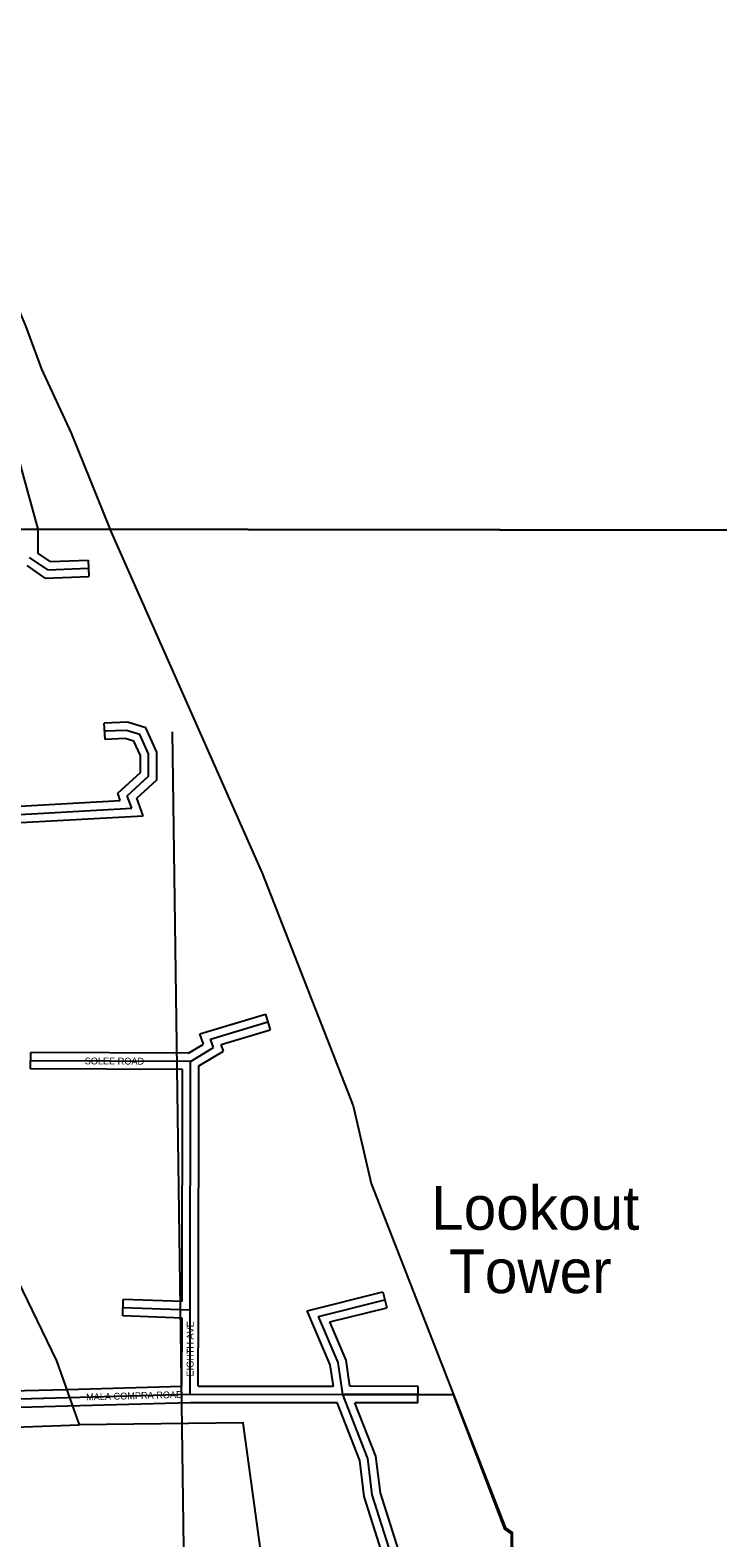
# Model space of a CAD drawing. Extents: x 457167 to 656239, y 1787309 to 1969297.
# Drawn here: x 594373 to 596888, y 1920018 to 1925531 of the extents above; entities that cross this region are included whole.
import ezdxf

# ---------------------------------------------------------------- set-up
doc = ezdxf.new("R2010")
doc.units = 0
for name, color, linetype in [('Level 1', 7, 'Continuous'), ('Level 31', 7, 'Continuous'), ('Level 32', 7, 'Continuous'), ('Level 34', 7, 'Continuous'), ('Level 5', 7, 'Continuous'), ('Level 57', 7, 'Continuous'), ('Level 63', 7, 'Continuous'), ('Level 8', 7, 'Continuous')]:
    doc.layers.add(name, color=color, linetype=linetype)

msp = doc.modelspace()

# ---------------------------------------------------------------- linework, layer by layer
at = {"layer": 'Level 1'}
msp.add_line((594946.813, 1919160.196), (594893.229, 1922964.726), dxfattribs=at)
at = {"layer": 'Level 31'}
for p, q in [((594437.507, 1923557.058), (594371.177, 1923602.988)), ((594437.507, 1923557.058), (594586.534, 1923562.991)), ((594125.566, 1922651.381), (594744.584, 1922685.982)), ((594744.584, 1922685.982), (594728.454, 1922731.465)), ((595032.654, 1921841.488), (595242.47, 1921904.051)), ((594960.074, 1921760.152), (595043.406, 1921810.196)), ((595043.406, 1921810.196), (595032.654, 1921841.488)), ((594960.074, 1921760.152), (594375.101, 1921762.217)), ((594958.574, 1920850.682), (594960.074, 1921760.152)), ((594958.574, 1920850.682), (594712.644, 1920859.091)), ((595427.544, 1920827.725), (595669.774, 1920888.056)), ((594958.066, 1920543.041), (594958.574, 1920850.682)), ((593223.971, 1920495.775), (594509.369, 1920530.696)), ((594509.369, 1920530.696), (594958.066, 1920543.041)), ((594958.066, 1920543.041), (595516.685, 1920542.118)), ((595791.546, 1920541.668), (595516.685, 1920542.118))]:
    msp.add_line(p, q, dxfattribs=at)
for points in [[(594728.454, 1922731.465), (594806.101, 1922802.61), (594806.236, 1922884.793), (594774.262, 1922955.393), (594725.037, 1922970.385), (594645.597, 1922966.881)], [(595516.685, 1920542.118), (595500.035, 1920658.876), (595427.544, 1920827.725)], [(596041.433, 1918855.047), (595864.946, 1919366.253), (595856.529, 1919466.268), (595823.244, 1919516.506), (595815.199, 1919649.612), (595756.906, 1919758.073), (595624.443, 1920175.389), (595607.819, 1920308.51), (595516.685, 1920542.118)]]:
    msp.add_lwpolyline(points, dxfattribs=at)
at = {"layer": 'Level 32'}
for p, q in [((594446.336, 1923587.433), (594401.203, 1923618.686)), ((594428.675, 1923526.681), (594361.884, 1923572.931)), ((594446.336, 1923587.433), (594585.339, 1923592.967)), ((594585.339, 1923592.967), (594587.726, 1923533.014)), ((594428.675, 1923526.681), (594587.726, 1923533.014)), ((594646.919, 1922936.909), (594644.274, 1922996.852)), ((594702.923, 1922713.701), (594693.539, 1922740.163)), ((594123.892, 1922681.334), (594702.923, 1922713.701)), ((594786.243, 1922658.263), (594763.369, 1922722.766)), ((594127.24, 1922621.427), (594786.243, 1922658.263)), ((594994.123, 1921861.304), (595233.898, 1921932.801)), ((595233.898, 1921932.801), (595251.043, 1921875.301)), ((595007.142, 1921823.413), (594994.123, 1921861.304)), ((595071.184, 1921821.67), (595251.043, 1921875.301)), ((594951.805, 1921790.181), (595007.142, 1921823.413)), ((594990.044, 1921743.156), (595079.669, 1921796.978)), ((595079.669, 1921796.978), (595071.184, 1921821.67)), ((594374.994, 1921732.216), (594375.206, 1921792.217)), ((594951.805, 1921790.181), (594375.206, 1921792.217)), ((594988.573, 1920850.632), (594990.044, 1921743.156)), ((594930.023, 1921730.257), (594374.994, 1921732.216)), ((594928.624, 1920881.723), (594930.024, 1921730.256)), ((595386.058, 1920848.308), (595662.523, 1920917.166)), ((595662.523, 1920917.166), (595677.024, 1920858.944)), ((594711.618, 1920829.108), (594713.668, 1920889.073)), ((594928.624, 1920881.723), (594713.668, 1920889.073)), ((594928.524, 1920821.691), (594711.618, 1920829.108)), ((594928.114, 1920572.227), (594928.525, 1920821.691)), ((594988.114, 1920572.991), (594988.573, 1920850.632)), ((595469.029, 1920807.14), (595677.024, 1920858.944)), ((593245.735, 1920526.376), (594508.554, 1920560.686)), ((594508.544, 1920560.686), (594928.114, 1920572.227)), ((594988.115, 1920572.991), (595482.094, 1920572.175)), ((595791.595, 1920571.668), (595542.716, 1920572.075)), ((595791.497, 1920511.667), (595791.595, 1920571.668)), ((593224.786, 1920465.785), (594510.184, 1920500.706)), ((594510.194, 1920500.706), (594958.453, 1920513.038)), ((594958.453, 1920513.039), (595496.173, 1920512.151)), ((595791.497, 1920511.667), (595560.618, 1920512.046))]:
    msp.add_line(p, q, dxfattribs=at)
for points in [[(594145.085, 1924462.351), (594308.594, 1924043.866), (594401.012, 1923706.043)], [(594401.01, 1923706.043), (594401.347, 1923704.813), (594401.202, 1923618.686)], [(594763.369, 1922722.766), (594836.079, 1922789.388), (594836.248, 1922891.247), (594795.989, 1922980.137), (594728.854, 1923000.583), (594644.274, 1922996.852)], [(594693.539, 1922740.163), (594776.122, 1922815.831), (594776.225, 1922878.34), (594752.534, 1922930.649), (594721.219, 1922940.186), (594646.919, 1922936.909)], [(595482.094, 1920572.176), (595470.898, 1920650.698), (595386.058, 1920848.309)], [(595542.716, 1920572.075), (595529.173, 1920667.052), (595469.029, 1920807.139)], [(596013.075, 1918845.256), (595835.366, 1919360.005), (595827.278, 1919456.101), (595793.785, 1919506.653), (595785.651, 1919641.22), (595729.158, 1919746.333), (595595.015, 1920168.938), (595578.513, 1920301.086), (595496.172, 1920512.151)], [(596062.003, 1918887.394), (595894.527, 1919372.502), (595885.78, 1919476.436), (595852.704, 1919526.359), (595844.747, 1919658.006), (595784.654, 1919769.814), (595653.87, 1920181.841), (595637.125, 1920315.933), (595560.619, 1920512.045)]]:
    msp.add_lwpolyline(points, dxfattribs=at)
at = {"layer": 'Level 5'}
for points in [[(593791.319, 1925917.32), (594065.603, 1925150.083), (594098.924, 1925116.702), (594140.406, 1924958.279), (594356.626, 1924449.528), (594414.819, 1924291.074), (594522.934, 1924057.529), (594664.301, 1923707.271), (594665.032, 1923705.617)], [(593980.964, 1923706.721), (594030.444, 1923449.492), (594245.409, 1921773.653), (594303.534, 1921556.848), (594269.996, 1921373.483), (594219.945, 1921340.202), (594203.147, 1921215.189), (594469.318, 1920664.697), (594552.422, 1920431.172)], [(594665.03, 1923705.617), (595221.463, 1922447.854), (595554.039, 1921597.186), (595620.404, 1921313.689), (596110.917, 1920054.371), (596135.928, 1920037.671), (596135.859, 1919987.65), (596352.019, 1919453.898), (596351.989, 1919395.536), (596418.512, 1919270.434), (596742.561, 1918236.361), (596800.783, 1918127.929), (596908.769, 1917744.35), (596933.74, 1917727.65), (596941.982, 1917644.288), (597166.354, 1916977.113), (597216.305, 1916902.051)], [(591926.114, 1920075.52), (592818.382, 1920341.341), (593435.329, 1920390.706), (594552.422, 1920431.172)], [(597718.919, 1911341.15), (596743.903, 1911658.972), (596368.965, 1911817.755), (596269.023, 1911909.556), (596210.8, 1912042.999), (596136.549, 1912793.366), (596137.23, 1913418.601), (596237.814, 1913935.325), (596229.671, 1914127.089), (595980.2, 1914702.562), (595913.776, 1914961.058), (595864.723, 1915853.109), (595657.554, 1917020.426), (595641.1, 1917237.171), (595549.893, 1917695.771), (595442.429, 1918562.882), (595417.479, 1918612.933), (595293.444, 1919563.416), (595260.192, 1919646.807), (595152.669, 1920438.856), (594552.422, 1920431.172)]]:
    msp.add_lwpolyline(points, dxfattribs=at)
at = {"layer": 'Level 63'}
for points in [[(576805.547, 1923734.416), (616521.964, 1923670.374), (616570.407, 1969126.078), (576903.181, 1969190.287), (576805.547, 1923734.416)], [(576708.289, 1878279.4), (616473.709, 1878215.526), (616521.962, 1923670.374), (576805.545, 1923734.416), (576708.289, 1878279.4)]]:
    msp.add_lwpolyline(points, dxfattribs=at)
at = {"layer": 'Level 8'}
for points in [[(591838.527, 1919797.693), (591714.52, 1920164.701), (591973.523, 1920230.704), (592273.525, 1920322.708), (592565.528, 1920396.711), (592907.531, 1920487.715), (593223.534, 1920495.717), (594509.55, 1920530.725), (594958.556, 1920542.727), (595516.563, 1920541.73), (595791.566, 1920541.731)], [(595791.566, 1920541.731), (595919.568, 1920541.732), (596107.577, 1920049.721), (596132.578, 1920032.721), (596132.579, 1919982.72), (596348.589, 1919448.708), (596348.589, 1919390.706), (596414.592, 1919265.704), (596526.599, 1918906.696), (596738.611, 1918230.681), (596796.613, 1918122.678), (596912.62, 1917738.67), (596937.62, 1917722.67), (596945.622, 1917638.667), (597169.634, 1916971.653)]]:
    msp.add_lwpolyline(points, dxfattribs=at)

# ---------------------------------------------------------------- texts
at = {"layer": 'Level 34'}
for s, height, rotation, p in [('SOLEE ROAD', 25, 359.797378, (594572.583, 1921749.021)), ('EIGHTH AVE', 25, 89.904692, (594970.671, 1920607.55)), ('MALA COMPRA ROAD', 24.99916, 1.575589, (594578.221, 1920520.087))]:
    msp.add_text(s, height=height, rotation=rotation, dxfattribs=at).set_placement(p)
at = {"layer": 'Level 57'}
for s, p in [('Lookout', (595839.624, 1921144.246)), ('Tower', (595905.324, 1920912.596))]:
    msp.add_text(s, height=160, dxfattribs=at).set_placement(p)

doc.saveas('drawing.dxf')
